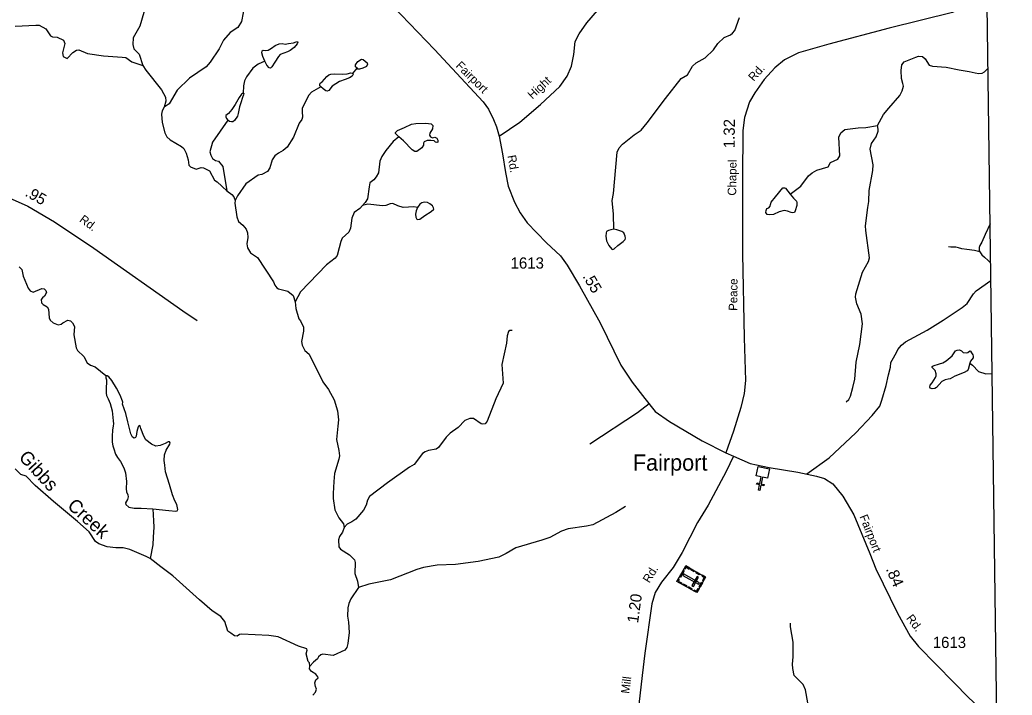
# Model space of a CAD drawing. Extents: x 2056842 to 2160602, y 826753 to 1016856.
# Drawn here: x 2134035 to 2145104, y 898718 to 906247 of the extents above; entities that cross this region are included whole.
import ezdxf

# ---------------------------------------------------------------- set-up
doc = ezdxf.new("R2010")
doc.units = 0
for name, color, linetype in [('Exist Boundary Political CountyLine', 7, 'Continuous'), ('Exist Civil Demographics City Label', 7, 'Continuous'), ('Exist Cultural Cemetery CELL', 7, 'Continuous'), ('Exist Cultural Church CELL', 7, 'Continuous'), ('Exist Hydrographic Creek Single Shore', 7, 'Continuous'), ('Exist Hydrographic Creek Single Shore Label', 7, 'Continuous'), ('Exist Hydrographic Misc Water Feature', 7, 'Continuous'), ('Exist Road Non-System Type 51', 7, 'Continuous'), ('Exist Road Secondary Mileage Hundredths English Label', 7, 'Continuous'), ('Exist Road Secondary Type 41 Attributed', 7, 'Continuous'), ('Exist Road Secondary Type 51 Attributed', 7, 'Continuous'), ('Exist Road Secondary Type 51 Label', 7, 'Continuous'), ('Exist Road Secondary Type 51 Number Label', 7, 'Continuous')]:
    doc.layers.add(name, color=color, linetype=linetype)

msp = doc.modelspace()

# ---------------------------------------------------------------- linework, layer by layer
at = {"layer": 'Exist Boundary Political CountyLine'}
msp.add_lwpolyline([(2145104, 885849), (2143763, 984829)], dxfattribs=at)
at = {"layer": 'Exist Cultural Cemetery CELL'}
for points in [[(2141685, 900035), (2141587, 899861), (2141365, 899986), (2141463, 900159)], [(2141444, 900103), (2141403, 900029), (2141393, 900035), (2141434, 900109)], [(2141446, 900130), (2141456, 900125), (2141467, 900144), (2141502, 900124), (2141508, 900134), (2141463, 900159)], [(2141524, 900125), (2141561, 900104), (2141556, 900094), (2141518, 900115)], [(2141381, 900014), (2141391, 900009), (2141380, 899990), (2141416, 899970), (2141410, 899960), (2141365, 899986)], [(2141606, 899954), (2141615, 899970), (2141438, 900069), (2141429, 900053)], [(2141605, 900032), (2141589, 900041), (2141531, 899939), (2141548, 899930)], [(2141582, 900092), (2141620, 900071), (2141614, 900061), (2141577, 900082)], [(2141647, 900056), (2141641, 900046), (2141669, 900030), (2141649, 899995), (2141659, 899989), (2141685, 900035)], [(2141434, 899960), (2141471, 899939), (2141466, 899929), (2141428, 899950)], [(2141491, 899928), (2141529, 899907), (2141523, 899897), (2141485, 899918)], [(2141549, 899882), (2141555, 899892), (2141583, 899876), (2141603, 899912), (2141612, 899906), (2141587, 899861)], [(2141648, 899970), (2141623, 899925), (2141613, 899930), (2141638, 899976)]]:
    msp.add_lwpolyline(points, close=True, dxfattribs=at)
at = {"layer": 'Exist Cultural Church CELL'}
msp.add_lwpolyline([(2142376, 901137), (2142320, 901149), (2142305, 901074), (2142336, 901068), (2142333, 901052), (2142301, 901059), (2142289, 901000), (2142273, 901003), (2142286, 901062), (2142254, 901069), (2142258, 901084), (2142289, 901078), (2142305, 901152), (2142248, 901164), (2142270, 901268), (2142398, 901242)], close=True, dxfattribs=at)
at = {"layer": 'Exist Hydrographic Creek Single Shore'}
for points in [[(2135488, 900243), (2135445, 900263), (2135262, 900341), (2135187, 900360), (2135105, 900359), (2135011, 900371), (2134917, 900406), (2134879, 900432), (2134808, 900540), (2134680, 900653), (2134411, 900879), (2134205, 901054), (2134105, 901158), (2134047, 901177), (2133982, 901243)], [(2137269, 899043), (2137265, 899079), (2137253, 899094), (2137230, 899179), (2137241, 899221), (2137235, 899234), (2137145, 899266), (2136918, 899367), (2136812, 899384), (2136509, 899398), (2136484, 899394), (2136458, 899377), (2136431, 899379), (2136388, 899410), (2136357, 899433), (2136322, 899541), (2136278, 899594), (2136180, 899660), (2136039, 899779), (2135742, 900048), (2135608, 900147), (2135488, 900243)], [(2137302, 898717), (2137334, 898753), (2137344, 898785), (2137333, 898814), (2137324, 898857), (2137338, 898888), (2137361, 898910), (2137360, 898922), (2137338, 898952), (2137288, 898982), (2137268, 899013), (2137269, 899043)]]:
    msp.add_lwpolyline(points, dxfattribs=at)
at = {"layer": 'Exist Hydrographic Misc Water Feature'}
for points in [[(2135387, 906683), (2135393, 906643), (2135397, 906600), (2135393, 906592), (2135376, 906574), (2135384, 906558), (2135422, 906508), (2135430, 906438), (2135420, 906329), (2135373, 906178), (2135301, 906047), (2135297, 905973), (2135307, 905925), (2135367, 905864), (2135408, 905740)], [(2136545, 906421), (2136506, 906230), (2136466, 906164), (2136380, 906108), (2136306, 906022), (2136257, 905923), (2136160, 905775), (2136114, 905723), (2135926, 905598), (2135789, 905463), (2135700, 905311), (2135646, 905275)], [(2133984, 906178), (2134212, 906190), (2134252, 906187), (2134326, 906147), (2134377, 906071), (2134399, 906059), (2134451, 906054), (2134521, 906022), (2134537, 905982), (2134511, 905880), (2134518, 905840), (2134562, 905816), (2134627, 905884), (2134669, 905910), (2134693, 905915), (2134791, 905873), (2134967, 905846), (2135177, 905833), (2135218, 905827), (2135286, 905781), (2135408, 905740)], [(2140659, 903912), (2140658, 904081), (2140643, 904233), (2140657, 904311), (2140682, 904605), (2140699, 904773), (2140721, 904821), (2140759, 904863), (2140888, 904964), (2140964, 905018), (2141034, 905098), (2141238, 905371), (2141413, 905594), (2141483, 905634), (2141539, 905730), (2141579, 905767), (2141678, 905823), (2141772, 905913), (2141822, 905984), (2141893, 906052), (2141961, 906080), (2141985, 906098), (2142011, 906128), (2142062, 906275)], [(2136767, 905786), (2136747, 905840), (2136733, 905881), (2136737, 905903), (2136748, 905910), (2136772, 905904), (2136804, 905908), (2136841, 905931), (2136885, 905963), (2136928, 905981), (2136961, 905982), (2136994, 905976), (2137031, 905982), (2137088, 905990), (2137118, 906004), (2137132, 906006), (2137136, 905997), (2137129, 905979), (2137096, 905939), (2137051, 905904), (2137019, 905891), (2136981, 905877), (2136939, 905860), (2136919, 905839), (2136879, 905776), (2136845, 905723), (2136830, 905708), (2136816, 905711), (2136792, 905741), (2136767, 905786)], [(2135408, 905740), (2135442, 905686), (2135617, 905469), (2135659, 905387), (2135662, 905339), (2135646, 905275)], [(2136767, 905786), (2136693, 905753), (2136634, 905707), (2136562, 905611), (2136541, 905568), (2136530, 905512), (2136525, 905430)], [(2137796, 905707), (2137780, 905725), (2137780, 905745), (2137807, 905784), (2137847, 905810), (2137866, 905806), (2137911, 905769), (2137912, 905752), (2137903, 905729), (2137862, 905707), (2137823, 905697), (2137807, 905699), (2137796, 905707)], [(2143603, 905071), (2143668, 905194), (2143727, 905261), (2143852, 905405), (2143876, 905457), (2143890, 905507), (2143884, 905537), (2143871, 905592), (2143864, 905684), (2143872, 905746), (2143898, 905781), (2144030, 905833), (2144058, 905841), (2144102, 905840), (2144134, 905812), (2144178, 905744), (2144214, 905732), (2144368, 905721), (2144513, 905689), (2144624, 905672), (2144690, 905658), (2144733, 905648), (2144769, 905654), (2144797, 905669), (2144835, 905708)], [(2137394, 905501), (2137382, 905515), (2137380, 905529), (2137387, 905541), (2137408, 905558), (2137458, 905616), (2137481, 905634), (2137505, 905643), (2137548, 905646), (2137634, 905642), (2137688, 905646), (2137727, 905657), (2137741, 905654), (2137750, 905651)], [(2137750, 905651), (2137755, 905643), (2137751, 905634), (2137742, 905620), (2137713, 905600), (2137663, 905582), (2137599, 905559), (2137518, 905508), (2137480, 905461), (2137463, 905453), (2137448, 905457), (2137418, 905479), (2137394, 905501)], [(2137750, 905651), (2137796, 905707)], [(2136525, 905430), (2136517, 905428), (2136508, 905420), (2136483, 905380), (2136437, 905303), (2136400, 905249), (2136362, 905205), (2136334, 905181), (2136332, 905167), (2136340, 905147), (2136354, 905128)], [(2136525, 905430), (2136532, 905425), (2136530, 905413), (2136519, 905380), (2136499, 905324), (2136485, 905279), (2136479, 905242), (2136472, 905203), (2136462, 905172), (2136430, 905124), (2136410, 905109), (2136396, 905110), (2136374, 905115), (2136354, 905128)], [(2137394, 905501), (2137287, 905441), (2137258, 905409), (2137186, 905262), (2137184, 905226), (2137188, 905162), (2137180, 905138), (2137150, 905095), (2137087, 904939), (2137016, 904829), (2136972, 904791), (2136920, 904760), (2136880, 904732), (2136848, 904688), (2136823, 904596), (2136799, 904556), (2136735, 904524), (2136695, 904514), (2136557, 904419), (2136464, 904287), (2136436, 904234)], [(2135646, 905275), (2135622, 905233), (2135614, 905195), (2135621, 905103), (2135653, 904987), (2135675, 904945), (2135711, 904909), (2135840, 904836), (2135864, 904814), (2135890, 904760), (2135912, 904686), (2135921, 904626), (2135939, 904608), (2136003, 904583), (2136059, 904601), (2136083, 904597), (2136151, 904565), (2136207, 904461), (2136237, 904442), (2136344, 904340)], [(2136354, 905128), (2136183, 904883), (2136154, 904777), (2136166, 904737), (2136186, 904701), (2136216, 904681), (2136252, 904672), (2136299, 904612), (2136344, 904340)], [(2138263, 904944), (2138235, 904970), (2138226, 904982), (2138227, 904993), (2138247, 905013), (2138326, 905049), (2138403, 905083), (2138454, 905092), (2138563, 905097), (2138624, 905089), (2138641, 905068), (2138639, 905032), (2138608, 904983), (2138603, 904960), (2138616, 904943), (2138638, 904933), (2138666, 904940), (2138688, 904927), (2138698, 904906), (2138698, 904885), (2138688, 904879), (2138671, 904885), (2138655, 904898), (2138619, 904902), (2138580, 904902), (2138545, 904888), (2138538, 904873), (2138538, 904851), (2138521, 904821), (2138465, 904781), (2138442, 904780), (2138413, 904797), (2138313, 904897), (2138263, 904944)], [(2142626, 904305), (2142746, 904392), (2142834, 904510), (2142874, 904542), (2142926, 904571), (2143051, 904607), (2143079, 904657), (2143161, 904694), (2143183, 904730), (2143170, 904938), (2143194, 904986), (2143236, 905026), (2143385, 905045), (2143473, 905047), (2143603, 905071)], [(2143253, 901989), (2143281, 902015), (2143302, 902051), (2143328, 902149), (2143350, 902243), (2143363, 902431), (2143404, 902627), (2143435, 902859), (2143418, 902965), (2143372, 903083), (2143358, 903155), (2143361, 903191), (2143436, 903435), (2143500, 903553), (2143512, 903593), (2143472, 903899), (2143468, 903951), (2143493, 904155), (2143505, 904221), (2143510, 904345), (2143549, 904567), (2143553, 904631), (2143520, 904805), (2143534, 904867), (2143586, 904943), (2143610, 905005), (2143611, 905030), (2143603, 905071)], [(2138263, 904944), (2138201, 904892), (2138118, 904792), (2138074, 904724), (2138050, 904671), (2138035, 904543), (2138011, 904499), (2137983, 904465), (2137939, 904429), (2137933, 904387), (2137914, 904253), (2137888, 904211), (2137858, 904179)], [(2136344, 904340), (2136398, 904302), (2136424, 904274), (2136436, 904234)], [(2142626, 904305), (2142664, 904259), (2142698, 904226), (2142703, 904211), (2142702, 904179), (2142685, 904119), (2142675, 904101), (2142659, 904095), (2142637, 904101), (2142597, 904115), (2142562, 904120), (2142505, 904108), (2142442, 904078), (2142396, 904074), (2142372, 904079), (2142358, 904099), (2142359, 904122), (2142369, 904144), (2142391, 904153), (2142404, 904171), (2142408, 904190), (2142417, 904216), (2142465, 904274), (2142547, 904373), (2142563, 904375), (2142574, 904371), (2142601, 904338), (2142626, 904305)], [(2136436, 904234), (2136432, 904202), (2136455, 904051), (2136475, 903999), (2136521, 903957), (2136558, 903913), (2136574, 903873), (2136580, 903819), (2136568, 903751), (2136576, 903707), (2136609, 903651), (2136687, 903598), (2136866, 903327), (2136878, 903289), (2136900, 903259), (2136922, 903247), (2137023, 903221), (2137083, 903175), (2137107, 903102)], [(2138471, 904155), (2138430, 904161), (2138310, 904155), (2138250, 904174), (2138194, 904198), (2138166, 904196), (2138118, 904176), (2138082, 904174), (2137918, 904191), (2137858, 904179)], [(2138471, 904155), (2138455, 904118), (2138448, 904080), (2138451, 904048), (2138465, 904025), (2138474, 904023), (2138497, 904027), (2138553, 904065), (2138625, 904111), (2138652, 904138), (2138651, 904153), (2138637, 904174), (2138608, 904197), (2138583, 904210), (2138546, 904214), (2138519, 904209), (2138497, 904193), (2138471, 904155)], [(2137858, 904179), (2137826, 904143), (2137765, 904098), (2137739, 904038), (2137725, 903926), (2137706, 903882), (2137630, 903814), (2137614, 903776), (2137598, 903706), (2137573, 903620), (2137553, 903591), (2137455, 903517), (2137167, 903214), (2137107, 903102)], [(2140659, 903912), (2140627, 903906), (2140600, 903900), (2140580, 903887), (2140574, 903872), (2140572, 903837), (2140579, 903784), (2140604, 903731), (2140638, 903689), (2140649, 903686), (2140666, 903693), (2140705, 903730), (2140764, 903777), (2140786, 903800), (2140792, 903813), (2140789, 903837), (2140772, 903871), (2140751, 903889), (2140696, 903907), (2140659, 903912)], [(2134029, 903495), (2134056, 903463), (2134074, 903388), (2134129, 903255), (2134151, 903227), (2134183, 903211), (2134281, 903253), (2134305, 903249), (2134325, 903231), (2134333, 903207), (2134310, 903166), (2134287, 903149), (2134273, 903129), (2134278, 903093), (2134294, 903073), (2134340, 903046), (2134354, 903020), (2134364, 902924), (2134374, 902900), (2134406, 902870), (2134463, 902848), (2134495, 902854), (2134514, 902870), (2134570, 902899), (2134602, 902891), (2134622, 902871), (2134645, 902829), (2134637, 902737), (2134664, 902591), (2134680, 902559), (2134750, 902493), (2134786, 902422), (2134825, 902396), (2134875, 902378), (2134995, 902281)], [(2137107, 903102), (2137113, 903028), (2137148, 902914), (2137164, 902890), (2137198, 902820), (2137198, 902776), (2137177, 902662), (2137183, 902622), (2137215, 902562), (2137264, 902520), (2137415, 902211), (2137477, 902125), (2137542, 902010), (2137580, 901888), (2137591, 901788), (2137583, 901716), (2137568, 901568), (2137594, 901446), (2137600, 901386), (2137595, 901350), (2137545, 901190), (2137538, 901102), (2137530, 900966), (2137532, 900910), (2137549, 900784), (2137595, 900696), (2137646, 900628), (2137652, 900588)], [(2139528, 902784), (2139500, 902782), (2139486, 902772), (2139472, 902726), (2139463, 902642), (2139410, 902406), (2139427, 902196), (2139343, 902023), (2139248, 901773), (2139225, 901745), (2139199, 901739), (2139181, 901745), (2139096, 901801), (2139054, 901804), (2139000, 901780), (2138923, 901702), (2138835, 901639), (2138791, 901593), (2138706, 901479), (2138678, 901459), (2138594, 901446), (2138558, 901432), (2138528, 901412), (2138433, 901288), (2138383, 901261), (2138136, 901084), (2137934, 900934), (2137912, 900892), (2137897, 900837), (2137869, 900779), (2137783, 900681), (2137740, 900651), (2137686, 900625), (2137652, 900588)], [(2144633, 902418), (2144613, 902350), (2144603, 902334), (2144568, 902314), (2144466, 902276), (2144413, 902246), (2144389, 902241), (2144355, 902235), (2144318, 902214), (2144261, 902149), (2144241, 902137), (2144212, 902134), (2144188, 902142), (2144185, 902151), (2144191, 902174), (2144211, 902200), (2144248, 902259), (2144257, 902278), (2144255, 902300), (2144245, 902337), (2144210, 902373), (2144210, 902381), (2144224, 902391), (2144293, 902413), (2144331, 902425), (2144366, 902445), (2144435, 902500), (2144471, 902558), (2144489, 902565), (2144518, 902567), (2144540, 902556), (2144557, 902540), (2144589, 902534), (2144610, 902537), (2144630, 902556), (2144639, 902553), (2144649, 902534), (2144666, 902512), (2144670, 902499), (2144668, 902479), (2144641, 902443), (2144633, 902418)], [(2144633, 902418), (2144663, 902397), (2144727, 902327), (2144811, 902301), (2144881, 902306)], [(2134995, 902281), (2134993, 902271), (2134996, 902255), (2135001, 902232), (2135002, 902203), (2134998, 902149), (2134998, 902086), (2135002, 902059), (2135021, 902023), (2135043, 901970), (2135065, 901889), (2135073, 901814), (2135078, 901776), (2135081, 901743), (2135078, 901720), (2135069, 901674), (2135064, 901606), (2135064, 901538), (2135071, 901499), (2135085, 901465), (2135104, 901405), (2135125, 901369), (2135159, 901324), (2135194, 901252), (2135212, 901197), (2135224, 901099), (2135221, 901018), (2135226, 900984), (2135238, 900953), (2135242, 900929), (2135236, 900900), (2135215, 900863), (2135218, 900844), (2135250, 900813), (2135312, 900803), (2135390, 900802), (2135519, 900797)], [(2135519, 900797), (2135696, 900777), (2135775, 900771), (2135790, 900775), (2135796, 900788), (2135787, 900842), (2135764, 900885), (2135737, 900951), (2135703, 901068), (2135661, 901207), (2135652, 901281), (2135644, 901334), (2135649, 901397), (2135666, 901450), (2135710, 901518), (2135711, 901532), (2135705, 901542), (2135691, 901544), (2135656, 901524), (2135601, 901501), (2135552, 901496), (2135503, 901516), (2135441, 901565), (2135417, 901607), (2135383, 901690), (2135377, 901721), (2135368, 901723), (2135355, 901708), (2135339, 901658), (2135333, 901606), (2135325, 901589), (2135310, 901583), (2135292, 901595), (2135273, 901633), (2135238, 901764), (2135218, 901857), (2135180, 901963), (2135185, 901984), (2135182, 901997), (2135155, 902064), (2135115, 902141), (2135060, 902226), (2135028, 902269), (2135011, 902280), (2134995, 902281)], [(2135519, 900797), (2135527, 900663), (2135528, 900592), (2135523, 900479), (2135518, 900393), (2135488, 900243)], [(2140790, 900820), (2140683, 900756), (2140427, 900618), (2140355, 900604), (2140153, 900571), (2140078, 900547), (2139948, 900476), (2139858, 900446), (2139566, 900361), (2139459, 900296), (2139377, 900258), (2139149, 900207), (2138893, 900176), (2138689, 900167), (2138536, 900142), (2138464, 900118), (2138170, 900005), (2137927, 899954), (2137813, 899917)], [(2137652, 900588), (2137634, 900536), (2137602, 900488), (2137590, 900448), (2137593, 900372), (2137613, 900344), (2137711, 900281), (2137767, 900225), (2137777, 900197), (2137770, 900073), (2137800, 899989), (2137813, 899917)], [(2137813, 899917), (2137729, 899791), (2137705, 899741), (2137694, 899691), (2137690, 899599), (2137702, 899531), (2137707, 899415), (2137695, 899295), (2137682, 899251), (2137662, 899219), (2137530, 899161), (2137415, 899174), (2137392, 899169), (2137366, 899146), (2137355, 899124), (2137312, 899084), (2137269, 899043)], [(2142823, 898633), (2142799, 898779), (2142772, 898835), (2142672, 898938), (2142657, 899014), (2142655, 899062), (2142661, 899146), (2142660, 899310), (2142632, 899478), (2142633, 899522)]]:
    msp.add_lwpolyline(points, dxfattribs=at)
at = {"layer": 'Exist Road Non-System Type 51'}
for points in [[(2144858, 903975), (2144801, 903853), (2144764, 903770), (2144744, 903732), (2144737, 903709), (2144736, 903681), (2144743, 903661)], [(2144743, 903661), (2144682, 903677), (2144597, 903687), (2144544, 903694), (2144504, 903704), (2144477, 903714), (2144448, 903713), (2144421, 903713), (2144395, 903716)], [(2144743, 903661), (2144767, 903626), (2144796, 903601), (2144837, 903564), (2144864, 903540)], [(2142815, 901184), (2143061, 901364), (2143359, 901644), (2143544, 901835), (2143626, 901941), (2143652, 902006), (2143699, 902172), (2143726, 902291), (2143747, 902376), (2143751, 902428), (2143764, 902453), (2143812, 902539), (2143828, 902573), (2143868, 902621), (2143913, 902656), (2144156, 902788), (2144334, 902900), (2144545, 903039), (2144601, 903084), (2144671, 903193), (2144702, 903227), (2144867, 903341)], [(2141054, 901966), (2140923, 901866), (2140393, 901515)]]:
    msp.add_lwpolyline(points, dxfattribs=at)
at = {"layer": 'Exist Road Secondary Type 41 Attributed'}
for points in [[(2131419, 904569), (2131703, 904575), (2132193, 904561), (2132503, 904542), (2132717, 904511), (2133162, 904420), (2133758, 904304), (2133950, 904248), (2134124, 904171), (2134423, 903997), (2134862, 903701), (2135854, 903004), (2136013, 902897)], [(2141996, 901383), (2141914, 901212), (2141713, 900836), (2141595, 900643), (2141424, 900310), (2141321, 900140), (2141194, 899977), (2141122, 899863), (2141084, 899738), (2141006, 899188), (2140977, 898939), (2140904, 898289)]]:
    msp.add_lwpolyline(points, dxfattribs=at)
at = {"layer": 'Exist Road Secondary Type 51 Attributed'}
for points in [[(2134791, 909522), (2135102, 909402), (2135434, 909272), (2135504, 909240), (2135576, 909177), (2135748, 908995), (2135947, 908778), (2136236, 908489), (2136464, 908245), (2136901, 907780), (2137332, 907304), (2137855, 906762), (2138287, 906305), (2138660, 905917), (2139056, 905494), (2139202, 905334), (2139264, 905251), (2139319, 905137), (2139352, 905053), (2139381, 904950)], [(2144823, 906562), (2144765, 906523), (2144687, 906469), (2144559, 906390), (2144437, 906331), (2143732, 906154), (2143060, 905976), (2142722, 905878), (2142563, 905802), (2142456, 905711), (2142339, 905581), (2142235, 905434), (2142173, 905332), (2142119, 905158), (2142099, 905014), (2142095, 904481), (2142095, 903637), (2142113, 902703), (2142129, 902227), (2142113, 902083), (2142078, 901927), (2141995, 901661), (2141911, 901421)], [(2139381, 904950), (2139613, 905105), (2139842, 905303), (2140059, 905506), (2140140, 905621), (2140187, 905730), (2140216, 905861), (2140229, 906005), (2140275, 906093), (2140359, 906215), (2140548, 906434)], [(2139381, 904950), (2139420, 904753), (2139451, 904546), (2139483, 904393), (2139553, 904215), (2139617, 904094), (2139694, 903986), (2139911, 903763), (2140066, 903616), (2140142, 903512), (2140277, 903282), (2140510, 902868), (2140739, 902398), (2140866, 902209), (2141006, 902027), (2141120, 901881), (2141282, 901768), (2141647, 901552), (2141911, 901421)], [(2141911, 901421), (2141996, 901383)], [(2141996, 901383), (2142180, 901300), (2142394, 901257), (2142715, 901206), (2142923, 901159), (2143009, 901134), (2143102, 901076), (2143216, 900936), (2143338, 900729), (2143517, 900297), (2143585, 900128), (2143826, 899634), (2143965, 899377), (2144061, 899261), (2144453, 898859), (2144616, 898691), (2144770, 898552), (2144934, 898414)]]:
    msp.add_lwpolyline(points, dxfattribs=at)

# ---------------------------------------------------------------- texts
at = {"layer": 'Exist Civil Demographics City Label'}
msp.add_text('Fairport', height=180.4, dxfattribs=at).set_placement((2140873, 901221))
at = {"layer": 'Exist Hydrographic Creek Single Shore Label'}
for s, rotation, p in [('Gibbs', 312.6546, (2134014, 901363)), ('Creek', 317.4864, (2134555, 900816))]:
    msp.add_text(s, height=150, rotation=rotation, dxfattribs=at).set_placement(p)
at = {"layer": 'Exist Road Secondary Mileage Hundredths English Label'}
for s, rotation, p in [('1.32', 89.6185, (2142009, 904816)), ('.95', 330.646, (2134084, 904290)), ('.55', 300.4903, (2140309, 903387)), ('.84', 293.1654, (2143693, 900124)), ('1.20', 82.1753, (2140931, 899517))]:
    msp.add_text(s, height=125, rotation=rotation, dxfattribs=at).set_placement(p)
at = {"layer": 'Exist Road Secondary Type 51 Label'}
for s, rotation, p in [('Fairport', 315.2521, (2138891, 905729)), ('Rd.', 48.7158, (2142222, 905555)), ('Hight', 42.7546, (2139752, 905357)), ('Rd.', 279.9548, (2139474, 904732)), ('Chapel', 89.2683, (2142025, 904287)), ('Rd.', 323.3967, (2134692, 904004)), ('Peace', 89.3543, (2142037, 903003)), ('Fairport', 291.4795, (2143399, 900710)), ('Rd.', 58.6567, (2141058, 899961)), ('Rd.', 306.9549, (2143917, 899574)), ('Mill', 83.0999, (2140833, 898731))]:
    msp.add_text(s, height=95, rotation=rotation, dxfattribs=at).set_placement(p)
at = {"layer": 'Exist Road Secondary Type 51 Number Label'}
for p in [(2139509, 903474), (2144218, 899244)]:
    msp.add_text('1613', height=125, dxfattribs=at).set_placement(p)

doc.saveas('drawing.dxf')
